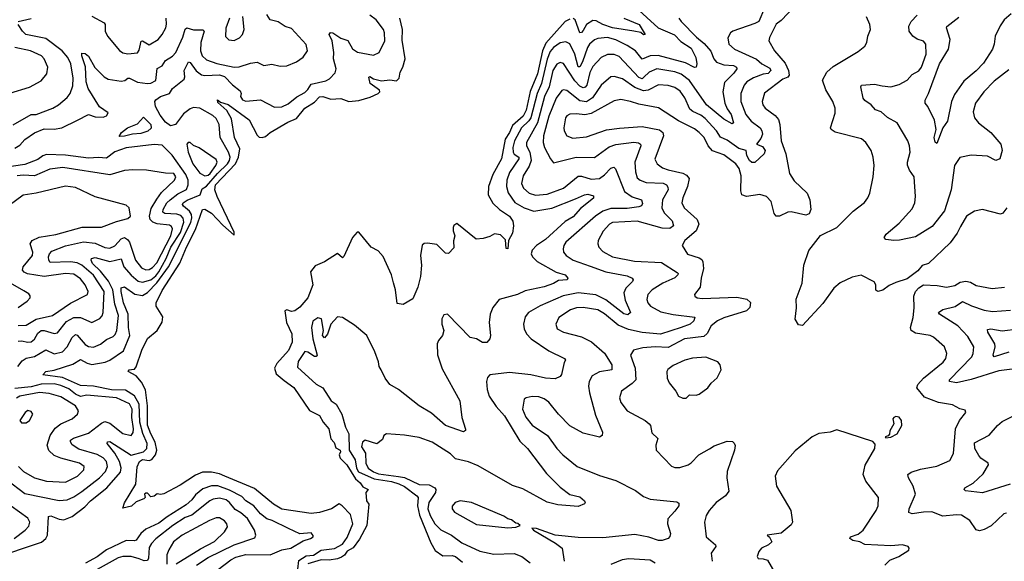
# Model space of a CAD drawing. Extents: x 1954683 to 2060285, y 904798 to 1016299.
# Tile 331 of 472: x 1998095 to 2004108, y 993265 to 996575. Entities that reach past the tile are written whole.
import ezdxf

# ---------------------------------------------------------------- set-up
doc = ezdxf.new("R2010")
doc.units = 0

msp = doc.modelspace()

# ---------------------------------------------------------------- linework, layer by layer
at = {"layer": '0CON10XD'}
for points in [[(2001809.1, 996695), (2001994.6, 996525), (2002092.8, 996482.8), (2002131.8, 996441.8), (2002195, 996400.4), (2002223.7, 996345), (2002229.5, 996305), (2002225.3, 996284.7), (2002215, 996282.5), (2002160.6, 996310.6), (2001994.2, 996355.8), (2001945, 996354.7), (2001895, 996334.4), (2001855, 996384.7), (2001805, 996417.2), (2001735, 996452.9), (2001684.2, 996465.7), (2001625, 996461.2), (2001605, 996452), (2001575, 996425.4), (2001561.7, 996405), (2001532.2, 996317.8), (2001515, 996287.5), (2001505, 996288.1), (2001484.4, 996365), (2001455, 996428.2), (2001429.5, 996439.5), (2001395, 996433.8), (2001355, 996406.1), (2001335, 996381.3), (2001315, 996333.8), (2001280.4, 996185), (2001253.9, 996125), (2001215.4, 995974.6), (2001203.8, 995956.2), (2001159.3, 995915), (2001115.8, 995835), (2001106.6, 995795), (2001108.3, 995765), (2001115, 995752.9), (2001142, 995735), (2001141.9, 995725), (2001085, 995640.5), (2001069.1, 995595), (2001067, 995555), (2001077.9, 995517.9), (2001118.8, 995458.8), (2001175, 995426.4), (2001235, 995405.3), (2001345, 995422.9), (2001489.3, 995480.7), (2001544.4, 995505.6), (2001565, 995508.4), (2001597.9, 995497.9), (2001599.4, 995485), (2001519.4, 995420.6), (2001475, 995370.3), (2001425, 995341.1), (2001305, 995232.7), (2001251.5, 995195), (2001224.1, 995165.9), (2001218.2, 995145), (2001226.9, 995125), (2001255, 995098.4), (2001371.4, 995031.4), (2001425.2, 995015.2), (2001442.1, 994995), (2001437.8, 994985), (2001385, 994981.8), (2001355, 994962.3), (2001297.5, 994942.5), (2001181.1, 994918.9), (2001135, 994896.7), (2001023.3, 994865), (2000984.5, 994815.5), (2000967.5, 994775), (2000961.1, 994725), (2000969.2, 994645), (2000966, 994625), (2000948.3, 994601.7), (2000921.9, 994601.9), (2000885, 994624.2), (2000845, 994633.1), (2000706.7, 994775), (2000685, 994771.2), (2000672.1, 994747.9), (2000672.9, 994715), (2000685.5, 994675), (2000677.5, 994645), (2000652.5, 994615), (2000644.2, 994595), (2000646.8, 994526.8), (2000675, 994441.2), (2000782, 994245), (2000793.9, 994143.9), (2000816.4, 994073.6), (2000816.2, 994063.8), (2000805, 994056.7), (2000695, 994095.6), (2000609.8, 994169.8), (2000534.5, 994215), (2000407.5, 994315), (2000355.6, 994345), (2000326.7, 994385), (2000302, 994435), (2000290.3, 994455), (2000285.8, 994485), (2000263, 994545), (2000215.2, 994645.2), (2000139.1, 994709.1), (2000065, 994754.2), (2000035, 994758.6), (1999994.7, 994715), (1999975, 994654.2), (1999955, 994630), (1999944.4, 994645), (1999950.4, 994675), (1999937.1, 994747.1), (1999915, 994752.5), (1999885, 994733.3), (1999877.1, 994695), (1999884.7, 994625), (1999912, 994525), (1999905, 994516.2), (1999895, 994517.1), (1999855, 994544), (1999835, 994546.5), (1999795, 994486.5), (1999791.7, 994451.7), (1999905, 994348.1), (1999945, 994325.5), (1999996.5, 994246.5), (2000026.3, 994226.3), (2000061.3, 994165), (2000085, 994084.4)], [(2002643.1, 996645), (2002607.9, 996565), (2002585, 996551.3), (2002448.8, 996505), (2002435.8, 996495), (2002418.1, 996465), (2002426.2, 996426.2), (2002460, 996395), (2002593.4, 996333.4), (2002626.8, 996305), (2002675, 996278.9), (2002682.4, 996265), (2002665, 996246.2), (2002635, 996241.9), (2002575, 996218.9), (2002535, 996195.3), (2002519.3, 996175), (2002498.3, 996125), (2002497.7, 996075), (2002528.6, 995995), (2002561.3, 995955), (2002615.6, 995915), (2002627.3, 995895), (2002630, 995875), (2002621.3, 995848.7), (2002594.2, 995815), (2002629.8, 995799.8), (2002647.3, 995775), (2002641.1, 995755), (2002585, 995702.5), (2002565, 995701.8), (2002551.8, 995715), (2002535.2, 995745), (2002531.4, 995775), (2002487, 995787), (2002415, 995839.8), (2002375, 995857.6), (2002350.7, 995895), (2002280.9, 995970.9), (2002255, 995991.6), (2002205, 996013.3), (2002187.9, 996027.9), (2002157.4, 996097.4), (2002128.1, 996138.1), (2002095, 996160.9), (2002055, 996172.7), (2001995, 996176.8), (2001933.6, 996145), (2001905, 996139.5), (2001850.3, 996160.3), (2001775, 996213.3), (2001725, 996227.8), (2001705, 996226.2), (2001645, 996175.4), (2001592.4, 996097.6), (2001555, 996074.1), (2001515, 996080), (2001435, 996141.6), (2001415, 996146.1), (2001405, 996141.5), (2001370.2, 996095), (2001326.6, 995986.6)], [(2002825, 996653.5), (2002745, 996569.6), (2002715, 996547.3), (2002672.7, 996467.3), (2002669.4, 996445), (2002703.6, 996385), (2002769, 996309), (2002790.3, 996265), (2002793.3, 996236.8), (2002785, 996224.6), (2002755, 996211.2), (2002643.1, 996126.9), (2002627.9, 996075), (2002632.7, 996055), (2002647.5, 996035), (2002709.1, 995989.1), (2002727.9, 995965), (2002737.5, 995935), (2002744.1, 995834.1), (2002773.8, 995755), (2002796.4, 995635), (2002825, 995591.1), (2002903.8, 995515), (2002919.6, 995475), (2002926.4, 995415), (2002915, 995389.2), (2002895, 995380), (2002805, 995400.9), (2002785, 995397.9), (2002735, 995374.7), (2002715, 995373.6), (2002701.7, 995391.7), (2002684.1, 995465), (2002655, 995494.7), (2002615, 995507.4), (2002533.7, 995493.7), (2002505, 995505.8), (2002498.4, 995528.4), (2002501.3, 995621.3), (2002488.2, 995665), (2002468.2, 995695), (2002395, 995750), (2002325, 995773.6), (2002299.7, 995805), (2002275.3, 995855), (2002245, 995885.5), (2002215, 995908.2), (2002117.6, 995957.6), (2001996.1, 996036.1), (2001875, 996058.6), (2001825, 996076.1), (2001765, 996087.7), (2001725, 996079.6), (2001585, 996001.9), (2001545, 995992.8), (2001495, 995999.6), (2001455, 995997.1), (2001435, 995988.1), (2001427.9, 995975), (2001417.3, 995915), (2001419.1, 995895), (2001435.4, 995865.4), (2001472.1, 995852.1), (2001555, 995859.2), (2001678.9, 995901.1), (2001757.9, 995912.1), (2001895, 995922.9), (2002002.7, 995902.7), (2002022.5, 995885), (2002026.7, 995865), (2001972.8, 995722.8), (2001986.7, 995695), (2002020.6, 995670.6), (2002055, 995656.9), (2002145, 995637), (2002167.7, 995625), (2002182.8, 995605), (2002173, 995555), (2002143.4, 995486.6), (2002138.2, 995455), (2002152.1, 995425), (2002230.9, 995355), (2002241.8, 995325), (2002225.3, 995285), (2002155.5, 995225), (2002140, 995195), (2002172, 995142), (2002245, 995119.5), (2002259.5, 995109.5), (2002267.4, 995095), (2002270.8, 995055), (2002255.3, 994995), (2002249.5, 994940.5), (2002216.2, 994895), (2002216.7, 994885), (2002232.5, 994875), (2002261.8, 994871.8), (2002475, 994880.3), (2002535, 994868.2), (2002556.9, 994846.9), (2002553, 994817), (2002533.2, 994796.8), (2002395, 994753.8), (2002355.8, 994734.2), (2002316.5, 994705), (2002293.5, 994656.5), (2002271.7, 994638.3), (2002154.3, 994625.7), (2002055, 994572.8), (2001975, 994576.2), (2001899.3, 994570.7), (2001842.5, 994555), (2001825.6, 994525), (2001852.7, 994445), (2001856.7, 994375), (2001835, 994350.9), (2001770, 994305), (2001757.1, 994265), (2001765.7, 994235), (2001805, 994185.6), (2001915, 994125.6), (2001939.4, 994105), (2001946.7, 994095), (2001955, 994050), (2001990.8, 994015), (2001979.2, 993975), (2001982, 993945), (2002075, 993846), (2002095, 993839.2), (2002125, 993839.2), (2002176.7, 993855), (2002195, 993866), (2002241.2, 993915), (2002306.5, 993953.5), (2002335, 993970.8), (2002415, 994000), (2002447, 993997), (2002458.1, 993988.1), (2002463.2, 993973.2), (2002459.2, 993945), (2002414.6, 993815), (2002412.9, 993775), (2002425.4, 993694.6), (2002404.5, 993665), (2002348.5, 993625), (2002304.5, 993575), (2002286.4, 993545), (2002277.3, 993505), (2002286.7, 993415), (2002344.2, 993365), (2002345.8, 993355), (2002317.8, 993315), (2002323.3, 993265)], [(1997928.3, 993281.7), (1998227.6, 993382.4), (1998253.5, 993405), (1998265.4, 993425), (1998270, 993540), (1998285, 993543.1), (1998335, 993522.5), (1998365, 993518.7), (1998415, 993539.7), (1998491.6, 993598.4), (1998527.5, 993635), (1998625.9, 993714.1), (1998710.5, 993809.5), (1998714.4, 993835.6), (1998705.1, 993875.1), (1998675.1, 993925.1), (1998628.2, 993985), (1998631.5, 993995), (1998645, 993997.4), (1998775, 993913.2), (1998850.4, 993935), (1998871.9, 993955), (1998872.8, 993985), (1998846.5, 994046.5), (1998828.9, 994115), (1998824.7, 994224.7), (1998795, 994276.5), (1998740.1, 994310.1), (1998655, 994312.6), (1998545, 994336.5), (1998465, 994339.4), (1998355, 994388.9), (1998235.7, 994405), (1998254.8, 994425.2), (1998305, 994433.3), (1998419.6, 994470.4), (1998465, 994498.8), (1998505.9, 994475.9), (1998535, 994467.8), (1998617.5, 994482.5), (1998645, 994493.8), (1998727.9, 994552.1), (1998768.1, 994645), (1998759.5, 994695), (1998758, 994775), (1998729.5, 994845), (1998713.7, 994915), (1998714.5, 994935.5), (1998735, 994941.9), (1998798.5, 994898.5), (1998845, 994889), (1998875, 994907.2), (1998932.8, 994967.2), (1999002.8, 995065), (1999140.4, 995335), (1999146.6, 995365), (1999143.8, 995385), (1999132.3, 995405), (1999094, 995435), (1999088, 995445), (1999093.2, 995455), (1999118.3, 995471.7), (1999196.2, 995505), (1999208.5, 995541.5), (1999235, 995558.4), (1999302.7, 995635), (1999363.8, 995695), (1999376.1, 995715), (1999379, 995735), (1999368.8, 995765), (1999317.9, 995855), (1999312.5, 995935), (1999295, 995970.6), (1999275, 995988.8), (1999195, 996034.7), (1999155, 996038.6), (1999135, 996031.3), (1999095, 996000.8), (1999046.2, 995935), (1999015, 995926.4), (1998985, 995949.8), (1998952.1, 995992.1), (1998923.3, 996045), (1998920.3, 996075), (1998925, 996085.5), (1998954.5, 996105), (1999008.9, 996125), (1999028.5, 996155), (1999098.3, 996211.7), (1999102.9, 996225), (1999100, 996265), (1999125, 996317.1), (1999135, 996314.3), (1999172.4, 996262.4), (1999205, 996238.9), (1999225, 996234), (1999315, 996237.7), (1999345, 996227.3), (1999395, 996176.4), (1999440.6, 996140.6), (1999446.2, 996125), (1999442.7, 996105), (1999455, 996086.4), (1999475, 996077.7), (1999565, 996084.4), (1999651.1, 996041.1), (1999695, 996043.6), (1999735, 996061.8), (1999786.6, 996103.4), (1999835, 996130), (1999855, 996148.2), (1999875, 996181.1), (1999965, 996201.8), (1999986.9, 996213.1), (2000020.4, 996249.6), (2000028.2, 996275), (2000011.2, 996335), (2000012.5, 996375), (2000002.7, 996445), (1999985.5, 996485), (1999993.6, 996496.4), (2000006.9, 996495), (2000055, 996461.8), (2000098.7, 996448.7), (2000126.4, 996396.4), (2000157.4, 996377.4), (2000255, 996359.2), (2000290, 996375), (2000323.5, 996445), (2000322.7, 996495), (2000316.1, 996515), (2000271.5, 996575), (2000233.1, 996603.1)], [(1998086.2, 996563.8), (1998165, 996582)], [(1998535, 996597.2), (1998610.8, 996555), (1998616.7, 996545), (1998617.5, 996505), (1998629.8, 996475), (1998705, 996387.7), (1998725, 996372.3), (1998755, 996366.5), (1998815, 996373.1), (1998825, 996388), (1998835.6, 996444.4), (1998845, 996446.4), (1998885, 996421.5), (1998940.6, 996455), (1998965, 996484.2), (1998987.3, 996525), (1998991.8, 996548.2), (1998989.8, 996585)], [(1999186.5, 996513.5), (1999213.5, 996513.5), (1999221.9, 996505), (1999201.6, 996435), (1999198.4, 996385), (1999208, 996355), (1999235, 996330.7), (1999298.3, 996308.3), (1999405, 996285.3), (1999435, 996286.1), (1999505, 996310.4), (1999545, 996315.5), (1999585, 996294.5), (1999634.3, 996304.3), (1999685, 996290.6), (1999725, 996292.9), (1999785, 996316.7), (1999825, 996345.7), (1999851.5, 996385), (1999843.4, 996423.4), (1999755, 996522.1), (1999715, 996533.5), (1999672.1, 996562.1), (1999623.5, 996573.5), (1999603.1, 996606.9)], [(1999376.2, 996585), (1999352.5, 996522.5), (1999351.8, 996471.8), (1999372.4, 996452.4), (1999405, 996448.6), (1999436.2, 996465), (1999455, 996483.8), (1999466, 996515), (1999456.4, 996595)], [(2000056.2, 996093.8), (2000105, 996075.2), (2000165, 996080.8), (2000235, 996101.4), (2000283.1, 996125), (2000293.5, 996135), (2000291.8, 996145), (2000235.9, 996185), (2000227, 996223), (2000232.5, 996227.5), (2000254.7, 996214.7), (2000305, 996202.5), (2000355, 996208.5), (2000395, 996201.4), (2000412.1, 996217.9), (2000419, 996255), (2000435, 996284.3), (2000448.8, 996335), (2000430.8, 996450.8), (2000431.9, 996515), (2000415.5, 996585)], [(2002120.8, 996585), (2002133.3, 996565), (2002227.5, 996467.5), (2002275, 996429.6), (2002315, 996382.7), (2002333.8, 996335), (2002349.6, 996315), (2002395, 996299), (2002454.7, 996294.7), (2002472.9, 996285), (2002474.4, 996275), (2002455, 996248.2), (2002399.4, 996190.6), (2002389.2, 996135), (2002401.1, 996065), (2002415, 996031.1), (2002439.4, 995995), (2002453.8, 995945), (2002445, 995939.2), (2002395, 995967.5), (2002289.6, 996055), (2002185, 996203.8), (2002135, 996242), (2002095, 996255.9), (2001985, 996275.2), (2001938.4, 996255), (2001906.8, 996223.2), (2001895, 996213.8), (2001875, 996222.6), (2001755, 996350.4), (2001725, 996362.7), (2001685, 996362.2), (2001646.5, 996345), (2001595, 996289.6), (2001577, 996253), (2001557.5, 996175), (2001547.7, 996162.3), (2001535, 996158.8), (2001515, 996168.6), (2001485, 996201.9), (2001415, 996307.5), (2001395, 996313.6), (2001375, 996303.1), (2001351, 996265), (2001327.3, 996165), (2001298.7, 996105), (2001256, 995945), (2001190.5, 995825), (2001190, 995805), (2001210, 995765), (2001217.8, 995715), (2001205, 995680.4), (2001168.7, 995621.4), (2001158.4, 995575), (2001170.9, 995545), (2001205, 995515.9), (2001245, 995503.6), (2001315, 995509.8), (2001415, 995545.9), (2001505, 995619.2), (2001525, 995619.5), (2001585, 995601.1), (2001635, 995604.7), (2001665, 995626.2), (2001705, 995668.5), (2001723.4, 995673.4), (2001734, 995664), (2001788.2, 995525), (2001835, 995492.4), (2001891.4, 995475), (2001898.5, 995451.5), (2001891.4, 995438.6), (2001875, 995431.6), (2001805, 995420.6), (2001705, 995420.4), (2001655.5, 995404.5), (2001610.7, 995375), (2001430, 995215), (2001416.9, 995195), (2001412.9, 995175), (2001416.5, 995155), (2001431.5, 995135), (2001475.3, 995105.3), (2001578.5, 995068.5), (2001673.7, 995033.7), (2001805, 995008.8), (2001834.4, 994995), (2001841.4, 994985), (2001837.8, 994975), (2001795.8, 994934.2), (2001783.4, 994905), (2001791.7, 994861.7), (2001824, 994785), (2001807.8, 994772.2), (2001785, 994778.5), (2001673.8, 994863.8), (2001612.9, 994892.9), (2001505, 994906.7), (2001413.4, 994886.6), (2001272.8, 994827.2), (2001201.1, 994785), (2001181.2, 994758.8), (2001170.9, 994715), (2001174.5, 994685), (2001190, 994655), (2001218.9, 994625), (2001325, 994551.2), (2001421.2, 994505), (2001428, 994495), (2001419.7, 994480.3), (2001404.2, 994405.8), (2001395, 994393.8), (2001365, 994380), (2001305, 994383.8), (2001215.8, 994405.7), (2001085, 994419.4), (2000965, 994405.6), (2000951.1, 994388.9), (2000945.6, 994365), (2000949.1, 994315), (2000962.3, 994275), (2001005, 994212.1), (2001056, 994155), (2001149.1, 993999.1), (2001194.7, 993954.7), (2001311.7, 993801.7), (2001395, 993718.1), (2001455, 993674.4), (2001515, 993658.6), (2001543.8, 993635), (2001548.8, 993625), (2001543.9, 993616.1), (2001505, 993600.8), (2001380.9, 993610.9), (2001315, 993625.6), (2001167.2, 993707.2), (2001105, 993727.8), (2000895, 993849.5), (2000835, 993873.3), (2000755, 993892.2), (2000725, 993921.4), (2000613.7, 993993.7), (2000535, 994021.1), (2000445, 994036.7), (2000335, 994044.2), (2000318.8, 994035), (2000310.8, 994009.2), (2000275, 993983.8), (2000205, 994005.8), (2000187.3, 993992.7), (2000181.4, 993965), (2000205.8, 993925.8), (2000209.4, 993865), (2000223.5, 993835), (2000255, 993811.6), (2000285, 993799.2), (2000407.3, 993782.7), (2000445, 993777.2), (2000535, 993734), (2000595, 993732), (2000630, 993715), (2000636.6, 993705), (2000633.2, 993685), (2000593.9, 993625), (2000586.5, 993585), (2000600.9, 993545), (2000629, 993495), (2000667.3, 993457.3), (2000731.9, 993425), (2000795, 993377.7), (2000905, 993326.9), (2000989.1, 993309.1), (2001115, 993313.7), (2001161.8, 993295), (2001211.1, 993255)], [(2001785, 996585.2), (2001876.7, 996545), (2001913.3, 996485), (2001905, 996482.7), (2001886.9, 996496.9), (2001845, 996505.9), (2001715, 996526.1), (2001656.7, 996545), (2001615, 996568.1), (2001595, 996569.8), (2001555, 996546.8), (2001535, 996509.3), (2001525, 996496.8), (2001515, 996494.4), (2001487.8, 996575), (2001475, 996581.5)], [(2003839.6, 995310.4), (2003819.8, 995270.2), (2003777.6, 995212.4), (2003644.2, 995085.8), (2003605, 995072), (2003579.4, 995040.6), (2003515, 994992), (2003445, 994970), (2003405, 994951.4), (2003365, 994922.5), (2003335, 994914.2), (2003322.5, 994922.5), (2003322, 994955), (2003312.7, 994972.7), (2003233, 995013), (2003178, 995002), (2003105, 994966.7), (2003067.1, 994935), (2002998.6, 994841.4), (2002875, 994706.7), (2002850.5, 994710.5), (2002830, 994745), (2002839.2, 994815), (2002837, 994867), (2002872.9, 994965), (2002883.8, 995075), (2002913.5, 995165), (2002985, 995256), (2003085, 995305.8), (2003184.5, 995405.5), (2003252.7, 995457.3), (2003275, 995486.7), (2003285.7, 995514.3), (2003305.7, 995615.7), (2003311.9, 995685), (2003307.1, 995735), (2003294, 995775), (2003261.2, 995825), (2003235, 995848), (2003075, 995887.3), (2003049.2, 995905), (2003046, 995915), (2003075.5, 996004.5), (2003074.3, 996035), (2003060.8, 996075), (2003016.9, 996146.9), (2002996.7, 996205), (2003024.4, 996255), (2003061.5, 996288.5), (2003215, 996380), (2003256.4, 996413.6), (2003268, 996435), (2003273.6, 996473.6), (2003290, 996515), (2003286.7, 996545), (2003265, 996593.3)], [(2004135, 996269.2), (2004045, 996198.6), (2003983.1, 996135), (2003931.9, 996065), (2003917.3, 996012.7), (2003926.4, 995976.4), (2003949.4, 995945), (2004024.4, 995885), (2004085.6, 995815), (2004095.4, 995775), (2004081.1, 995725), (2004055, 995715.5), (2004005, 995741.5), (2003905, 995746.8), (2003835, 995732.2), (2003803.1, 995685), (2003782.2, 995535), (2003742.3, 995407.7), (2003667.8, 995312.2), (2003565, 995247.8), (2003467.9, 995227.9), (2003433.4, 995226.6), (2003385, 995232.5), (2003374, 995244), (2003386, 995265), (2003465, 995331.4), (2003545, 995418.6), (2003561.8, 995455), (2003564.6, 995494.6), (2003557.7, 995615), (2003528.6, 995655), (2003515.5, 995685.5), (2003515.5, 995705), (2003533.2, 995765), (2003528.9, 995805), (2003518.2, 995835), (2003452.2, 995945), (2003395, 995978.2), (2003355, 996011.1), (2003321.1, 996025), (2003295.2, 996055.2), (2003255, 996080.6), (2003245.5, 996095), (2003230.9, 996165), (2003234.6, 996175.4), (2003315, 996180.4), (2003361.2, 996171.2), (2003415, 996165.4), (2003465, 996178.2), (2003514.1, 996205.9), (2003545, 996239.4), (2003585, 996263.6), (2003602.3, 996285), (2003630, 996365), (2003628.5, 996425), (2003613.9, 996443.9), (2003575, 996456.4), (2003549.5, 996475), (2003527.3, 996505), (2003524, 996536), (2003538.9, 996565), (2003575, 996603.5)], [(2004149.9, 996610.1), (2004107.3, 996575), (2004081.4, 996538.6), (2004051.8, 996475), (2004044.7, 996425), (2004034.8, 996395.2), (2003979.6, 996310.4), (2003935, 996261.9), (2003860.8, 996199.2), (2003802.6, 996117.4), (2003785.3, 996074.7), (2003760.6, 995955), (2003731.4, 995915), (2003695, 995818.8), (2003685, 995826.2), (2003679.6, 995855), (2003691.9, 995905), (2003681.1, 995961.1), (2003641.2, 996045), (2003624, 996065), (2003624.2, 996084.2), (2003645, 996123.3), (2003711.6, 996305), (2003766.9, 996395), (2003776.2, 996455), (2003754.3, 996525), (2003756.7, 996533.3), (2003829.1, 996590.9)], [(1998055, 995932.9), (1998165, 995996.4), (1998195, 995995.4), (1998296, 996035), (1998330.8, 996055), (1998385, 996099.4), (1998403.6, 996125), (1998419.1, 996170.9), (1998421.5, 996218.5), (1998407.1, 996305), (1998388.6, 996345), (1998354.3, 996385), (1998255, 996460), (1998132.9, 996485), (1998111.2, 996505), (1998086, 996545)], [(1998065, 995790.8), (1998095, 995807.8), (1998126.3, 995843.7), (1998185, 995883.2), (1998245, 995908.2), (1998305, 995907), (1998352.9, 995915), (1998448, 995962), (1998515, 995995.9), (1998555, 995981.8), (1998605, 995979.1), (1998625, 995987.5), (1998634.5, 996005), (1998582.7, 996042.7), (1998513.7, 996153.7), (1998501.3, 996195), (1998496.6, 996286.6), (1998474, 996355), (1998475, 996370), (1998495, 996368.2), (1998515, 996352.1), (1998553, 996283), (1998610.5, 996225), (1998635, 996211.6), (1998715, 996198.5), (1998737.3, 996202.7), (1998755, 996217.5), (1998765, 996218.1), (1998815, 996193.5), (1998875, 996184.7), (1998895, 996187.3), (1998926, 996204), (1998933.7, 996276.3), (1998965, 996292.7), (1998984.6, 996325), (1999028.6, 996351.4), (1999048.8, 996375), (1999091.5, 996468.5), (1999105, 996516.7), (1999115, 996524.6), (1999155, 996512.9), (1999186.5, 996513.5)], [(2001455, 996578.8), (2001425, 996563.8), (2001308, 996432), (2001286.9, 996385), (2001257.7, 996245), (2001212.7, 996137.3), (2001188.2, 996021.8), (2001170, 995985), (2001105, 995928), (2001086, 995885), (2001058.9, 995845), (2001036.4, 995725), (2000985, 995628.2), (2000957.3, 995555), (2000956.4, 995505), (2000984.8, 995454.8), (2001025, 995415.8), (2001086.2, 995375), (2001105.7, 995344.3), (2001110.8, 995315), (2001105, 995270), (2001079.2, 995225), (2001075, 995174), (2001065, 995177.5), (2001060.5, 995230.5), (2001030.4, 995260.4), (2000995, 995266.7), (2000965, 995250), (2000925, 995238), (2000883.2, 995233.2), (2000765, 995330), (2000745, 995316.7), (2000741.2, 995305), (2000741.2, 995285), (2000752.5, 995255), (2000743.9, 995223.9), (2000745, 995180), (2000713.8, 995146.2), (2000695, 995147.5), (2000641.9, 995201.9), (2000585, 995210), (2000565, 995207.5), (2000552.4, 995197.6), (2000541.3, 995135), (2000548.6, 995075), (2000541.8, 995005), (2000525, 994940), (2000495, 994868.8), (2000435.7, 994834.3), (2000400, 994840), (2000389.2, 994925), (2000377.1, 994967.1), (2000364.3, 995015), (2000315, 995128.8), (2000283, 995163), (2000241.2, 995185), (2000165, 995275.7), (2000155, 995276.7), (2000127.3, 995245), (2000075, 995127.5), (2000065, 995119.2), (2000035, 995145.8), (1999956.7, 995095), (1999898.8, 995071.2), (1999870, 995035), (1999884.8, 994955), (1999853.6, 994875), (1999805, 994818.2), (1999775, 994796.2), (1999755, 994791.5), (1999725, 994801.4), (1999713.6, 994796.4), (1999723.9, 994725), (1999755.8, 994655), (1999758.2, 994605), (1999736.8, 994553.2), (1999664.8, 994475), (1999649.8, 994445), (1999661, 994411), (1999710.4, 994370.4), (1999768, 994328), (1999865, 994187.8), (1999925, 994155.8), (1999947.1, 994115), (1999981.8, 994075), (1999994.4, 994014.4), (2000015, 993990.4), (2000025, 993958.6), (2000052.2, 993945), (2000054.7, 993935), (2000045.2, 993915), (2000050.8, 993895), (2000091.9, 993855), (2000145, 993768.4), (2000173.8, 993745), (2000191.1, 993721.1), (2000222.5, 993705), (2000207.5, 993685), (2000212.5, 993635), (2000227.5, 993615), (2000213.6, 993483.6), (2000170.5, 993399.5), (2000132, 993348), (2000095, 993327.2), (2000077.4, 993302.6), (2000060.1, 993289.9), (2000035, 993279.7), (1999985, 993272.7), (1999935, 993274.5), (1999855, 993249.1)], [(1998034.5, 996125.5), (1998155, 996162.9), (1998225, 996201.4), (1998260.8, 996245), (1998265.7, 996284.3), (1998243.3, 996335), (1998227.1, 996355), (1998161.2, 996385), (1998065, 996406.2)], [(1999793.2, 993216.8), (1999800, 993270), (1999845, 993298.9), (1999888.3, 993301.7), (1999935, 993333.4), (2000017.2, 993342.8), (2000065, 993370.3), (2000095, 993410.5), (2000128.5, 993495), (2000115, 993550.8), (2000064, 993605), (2000045, 993615.5), (1999998.8, 993585), (1999925, 993564.1), (1999875, 993558.2), (1999695, 993583.8), (1999645, 993614.5), (1999529.3, 993709.3), (1999346.9, 993785), (1999315, 993799.4), (1999265, 993810.3), (1999210.8, 993809.2), (1999168.8, 993791.2), (1999075, 993730), (1998975, 993676.7), (1998955, 993672.5), (1998935, 993677.5), (1998915, 993663.3), (1998895, 993660), (1998875, 993682.5), (1998865, 993682.5), (1998857.5, 993675), (1998860, 993655), (1998853.6, 993646.4), (1998805, 993628.8), (1998777.5, 993602.5), (1998725, 993590), (1998735, 993623.3), (1998803.2, 993736.8), (1998812.7, 993842.7), (1998826.9, 993875), (1998843.6, 993886.4), (1998885, 993882), (1998901.9, 993888.1), (1998924.5, 993915.5), (1998932.4, 993945), (1998922.7, 993992.7), (1998895, 994043.8), (1998875, 994098), (1998874.8, 994215), (1998863.8, 994313.8), (1998839.1, 994359.1), (1998805, 994398.8), (1998757.5, 994425), (1998762.5, 994435), (1998778.3, 994438.3), (1998795, 994440), (1998805.9, 994454.1), (1998840, 994555), (1998875, 994626.7), (1998933.8, 994675), (1998964.3, 994725.7), (1998968.3, 994758.3), (1998927.8, 994825), (1998927.1, 994845), (1998965, 994921.1), (1999072.3, 995087.7), (1999113.4, 995185), (1999168, 995292), (1999210, 995415), (1999225, 995418.2), (1999265, 995393.2), (1999335, 995319.5), (1999405, 995257.5), (1999405, 995276), (1999300.4, 995495), (1999286.2, 995535), (1999290.7, 995565), (1999412.8, 995695), (1999431.6, 995735), (1999438.9, 995785), (1999407.4, 995855), (1999388.8, 995968.8), (1999360.5, 996020.5), (1999305, 996070), (1999303.3, 996085), (1999321.1, 996071.1), (1999367.4, 996057.4), (1999495, 995962.9), (1999545, 995868.5), (1999557.5, 995857.5), (1999575, 995854.4), (1999595, 995861.7), (1999625, 995885.6), (1999731.7, 995948.3), (1999785, 995971.5), (1999835.2, 996035), (1999895, 996071.6), (1999925, 996103.3), (1999945, 996105.6), (1999995, 996089.6), (2000056.2, 996093.8)], [(2001326.6, 995986.6), (2001293.8, 995865), (2001290.6, 995825), (2001299.6, 995795), (2001335.5, 995725), (2001355, 995701.4), (2001492.5, 995735), (2001605, 995732.7), (2001695, 995798.4), (2001735, 995813.3), (2001845.7, 995825.7), (2001872.7, 995822.7), (2001885.3, 995815.3), (2001887.1, 995805), (2001850.8, 995705), (2001855.3, 995645.3), (2001865, 995608.1), (2001882.9, 995595), (2001921.2, 995581.2), (2002025, 995575.7), (2002044.5, 995565), (2002052.7, 995552.7), (2002053.9, 995535), (2002020.3, 995475), (2002016.6, 995425), (2002030, 995395), (2002079.3, 995345), (2002087.9, 995315), (2002065, 995299.5), (2002019.1, 995300.9), (2001865, 995343.2), (2001715, 995335.2), (2001696.4, 995325), (2001657.3, 995282.7), (2001627.8, 995225), (2001625.6, 995205), (2001632.2, 995185), (2001655, 995157.5), (2001715, 995126.1), (2001848.5, 995098.5), (2002015, 995090.3), (2002110.7, 995030.7), (2002116, 995025), (2002114, 995015), (2002095, 994996.9), (2002022.2, 994965), (2001957.1, 994925), (2001930.4, 994895), (2001923.9, 994865), (2001930, 994845), (2001947.1, 994825), (2002009.2, 994789.2), (2002085, 994772.5), (2002216.7, 994756.7), (2002211.4, 994735), (2002190, 994715), (2002135, 994693.4), (2002007.3, 994652.7), (2001895, 994663), (2001812, 994682), (2001748.7, 994708.7), (2001665, 994777.6), (2001625, 994802.2), (2001535, 994816.4), (2001495, 994814), (2001458.1, 994801.9), (2001387.1, 994755), (2001368.1, 994715), (2001377.5, 994685), (2001415, 994665.5), (2001525, 994637.1), (2001586, 994606), (2001665, 994536.7), (2001710.9, 994465), (2001710.8, 994435), (2001635, 994423.5), (2001591.5, 994398.5), (2001572.1, 994365), (2001568.2, 994335), (2001573.9, 994295), (2001611.2, 994158.8), (2001654.2, 994055), (2001650.8, 994035), (2001635, 994024.4), (2001535, 994048.2), (2001455, 994092.7), (2001384.3, 994164.3), (2001325, 994238.2), (2001297.9, 994257.9), (2001265, 994270), (2001225, 994273.1), (2001186.7, 994265), (2001174.6, 994255.4), (2001165.5, 994195), (2001185, 994146.9), (2001225, 994096.4), (2001318.6, 994035), (2001374.5, 993955), (2001410.6, 993915), (2001499.2, 993845), (2001635, 993789.5), (2001735, 993758.9), (2001855, 993698.6), (2001905, 993660.9), (2001945, 993645.4), (2002107.8, 993627.8), (2002120.5, 993620.5), (2002119.4, 993605), (2002095, 993570.8), (2002051.9, 993525), (2002051.4, 993495), (2002069.2, 993435), (2002065, 993417.5), (2002055, 993404), (2002018.3, 993391.8), (2001995, 993392.1), (2001936.4, 993413.6), (2001850.9, 993429.1), (2001655, 993407.9), (2001505, 993410), (2001364.5, 993424.5), (2001250, 993465), (2001221.7, 993468.3), (2001232.5, 993455), (2001365.9, 993375.9), (2001407.5, 993345), (2001418.9, 993265)], [(1998701.9, 995861.9), (1998715.8, 995885), (1998753.3, 995915), (1998815, 995938.5), (1998851.4, 995978.6), (1998895.5, 995935), (1998898, 995912), (1998876.6, 995893.4), (1998835, 995880.1), (1998783.8, 995876.2), (1998735, 995863.8), (1998701.9, 995861.9)], [(1998083.1, 994455), (1998110.4, 994489.6), (1998134.3, 994505.7), (1998185, 994516.8), (1998255, 994558), (1998305, 994533.8), (1998355.5, 994544.5), (1998385, 994575.4), (1998415, 994633.1), (1998435, 994650.4), (1998445, 994647.9), (1998495, 994589.7), (1998515, 994578.1), (1998545, 994573.6), (1998588.4, 994591.6), (1998625, 994620.9), (1998665, 994638.8), (1998678.3, 994651.7), (1998687.1, 994675), (1998698.3, 994768.3), (1998675.7, 994835.7), (1998662.7, 994925), (1998636.3, 994976.3), (1998587.5, 995037.5), (1998539.5, 995085), (1998531.2, 995105), (1998533.6, 995116.4), (1998555, 995122.4), (1998645, 995096.7), (1998715, 995113.8), (1998730.7, 995065), (1998775, 995014.3), (1998817.8, 994977.8), (1998845, 994970.2), (1998895, 994985.4), (1998925, 995009.2), (1998945, 995035.2), (1998989.4, 995115), (1999018.1, 995185), (1999076.1, 995275), (1999097.6, 995337.6), (1999093.1, 995363.1), (1999078, 995378), (1999055, 995386), (1998980.1, 995390.1), (1998968.8, 995398.8), (1998969.8, 995415), (1998992.8, 995455), (1999012.6, 995475), (1999059.6, 995510.4), (1999113.1, 995536.9), (1999123.7, 995566.3), (1999123.5, 995595), (1999108.7, 995628.7), (1999026.6, 995746.6), (1998965, 995808.2), (1998915, 995812.9), (1998745, 995791.2), (1998675, 995767.5), (1998625, 995729.5), (1998575, 995733.5), (1998515, 995729.6), (1998375, 995748.1), (1998258.1, 995751.9), (1998236.3, 995743.7), (1998205, 995720.5), (1998125, 995690.2), (1997945, 995664.3)], [(1999225, 995621.8), (1999245, 995624.4), (1999258.5, 995635), (1999292.7, 995685), (1999300.2, 995705), (1999295, 995721.5), (1999191.1, 995791.1), (1999156.2, 995806.2), (1999135, 995824), (1999122.5, 995825), (1999116, 995814), (1999124.1, 995765), (1999152.8, 995695), (1999195, 995637.3), (1999225, 995621.8)], [(1998085, 994609.8), (1998105, 994612.3), (1998145, 994603.6), (1998165, 994607.1), (1998185, 994622.5), (1998205, 994658.9), (1998225, 994675.2), (1998245, 994676), (1998305, 994657.7), (1998325, 994662.2), (1998380.1, 994729.9), (1998425, 994754.8), (1998465, 994755.6), (1998535, 994724.5), (1998585, 994750), (1998598.8, 994765), (1998604.6, 994785), (1998610.9, 994915), (1998545, 995014), (1998475, 995075.1), (1998445, 995088.6), (1998405, 995095.9), (1998281.2, 995091.2), (1998272.1, 995105), (1998271.1, 995125), (1998276.4, 995145), (1998290.1, 995159.9), (1998375, 995193), (1998485, 995218.5), (1998555, 995209.8), (1998615, 995182.9), (1998645, 995179.5), (1998675, 995193.7), (1998715, 995236.8), (1998735, 995243.2), (1998752.7, 995232.7), (1998765, 995215.4), (1998802.4, 995105), (1998838.8, 995058.8), (1998865, 995046.6), (1998885, 995049), (1998905, 995060), (1998931.3, 995088.7), (1999018, 995255), (1999027.6, 995297.6), (1999021.1, 995311.1), (1999008.7, 995318.7), (1998935, 995328.1), (1998908.6, 995338.6), (1998890.6, 995355), (1998886.7, 995375), (1998898.3, 995421.7), (1998931.3, 995478.6), (1998961.5, 995518.5), (1999040, 995595), (1999048.1, 995615), (1999035, 995634.2), (1998985, 995636.4), (1998870, 995655), (1998785, 995657.1), (1998735, 995653.8), (1998645, 995627.8), (1998357.6, 995672.4), (1998278.2, 995661.8), (1998185, 995620.2), (1998115, 995625.9), (1998079, 995621)], [(1998085, 994706), (1998135, 994709.2), (1998195.4, 994744.6), (1998295, 994768.4), (1998405, 994842.8), (1998507.8, 994895), (1998512.9, 994915), (1998495.4, 994955), (1998465, 994992.2), (1998425, 995019.4), (1998374.8, 995024.8), (1998245, 995006.3), (1998142.8, 995022.8), (1998121.4, 995031.4), (1998111.6, 995045), (1998116.7, 995065), (1998172.4, 995135), (1998174.7, 995155), (1998159.3, 995205), (1998171.1, 995225), (1998214.4, 995245.6), (1998315, 995261.8), (1998476.7, 995306.7), (1998595, 995306.4), (1998685, 995341.8), (1998755, 995359.2), (1998770.8, 995375), (1998762.5, 995425), (1998745, 995440.8), (1998555, 995492.9), (1998435, 995550.6), (1998375, 995558.8), (1998195.9, 995514.1), (1998115, 995503.5), (1997983.5, 995405)], [(2004123.1, 995425), (2004097.6, 995392.4), (2004085, 995386.7), (2003975, 995416), (2003925, 995406), (2003876.7, 995375), (2003839.6, 995310.4)], [(1998084.6, 994815.4), (1998140.8, 994855), (1998159.2, 994875), (1998158.3, 994888.3), (1998150.3, 994900.3), (1998118.9, 994918.9), (1998010.6, 994980.6)], [(2004120.9, 993559.1), (2004104, 993555), (2004027.6, 993482.4), (2003985, 993460), (2003955, 993451.8), (2003935, 993456.7), (2003896, 993515), (2003846.2, 993546.2), (2003815, 993549.2), (2003731.5, 993541.5), (2003665, 993566.5), (2003615, 993566.1), (2003545, 993555.5), (2003523.8, 993563.8), (2003526.7, 993585), (2003564.5, 993675), (2003550.9, 993725), (2003523.3, 993775), (2003518.8, 993795), (2003539.6, 993810.4), (2003595, 993827.5), (2003695, 993845.6), (2003775, 993882), (2003796.8, 993923.2), (2003810, 994075), (2003833.8, 994126.2), (2003873.3, 994175), (2003868.3, 994188.3), (2003835, 994196), (2003792, 994222), (2003705, 994236.1), (2003619.2, 994269.2), (2003573.4, 994325), (2003579.6, 994345), (2003615, 994383.8), (2003735, 994482.9), (2003749.5, 994505), (2003755.6, 994535), (2003742.5, 994575), (2003676, 994635), (2003654.6, 994644.6), (2003565, 994658.8), (2003537.8, 994675), (2003534.6, 994695), (2003550, 994755), (2003556.4, 994815), (2003555.7, 994885), (2003565.5, 994914.5), (2003585, 994936.2), (2003615, 994954), (2003698.3, 994951.7), (2003755, 994940), (2003805, 994951.5), (2003838.5, 994971.5), (2003873.3, 994976.7), (2003900.9, 994970.9), (2003935, 994951.2), (2004033.3, 994933.3), (2004108.5, 994941.5)], [(2004155, 994439.2), (2004075, 994429.8), (2003905, 994375.7), (2003815, 994356.6), (2003772.5, 994365), (2003773.1, 994375), (2003908.4, 994515), (2003917.2, 994535), (2003921.8, 994575), (2003885, 994640), (2003824.6, 994705), (2003711.9, 994775), (2003705.7, 994785), (2003732, 994805), (2003807.4, 994822.6), (2003852.4, 994852.4), (2003907.3, 994827.3), (2003985, 994799.4), (2004035, 994792.5), (2004145, 994800.3)], [(2004135, 994543.8), (2004045, 994515.8), (2004038.9, 994525), (2004051.1, 994575), (2004049.2, 994595), (2004006.9, 994665), (2004005, 994682.5), (2004024.6, 994685.4), (2004095, 994672.9), (2004195, 994685.9)], [(2002145, 994262.5), (2002165, 994263.1), (2002185, 994282.5), (2002225, 994281.2), (2002245, 994286.7), (2002297.5, 994325), (2002317, 994353), (2002353, 994387), (2002377.5, 994435), (2002373.3, 994465), (2002357.5, 994485), (2002285, 994512), (2002202.8, 994507.2), (2002156.3, 994493.7), (2002085, 994460.9), (2002052.6, 994437.4), (2002047.5, 994425), (2002049.2, 994385), (2002060, 994355), (2002102.5, 994305), (2002118, 994275), (2002145, 994262.5)], [(1998015, 993764.4), (1998125, 993680), (1998335, 993637.4), (1998385, 993640.8), (1998425, 993658.8), (1998475, 993692.3), (1998582.4, 993775), (1998617.7, 993815), (1998630.4, 993845), (1998624.3, 993875), (1998605, 993897.1), (1998568.6, 993918.6), (1998455, 993951.3), (1998415, 993977.5), (1998404.5, 993995), (1998405.6, 994005), (1998422.3, 994017.7), (1998515, 994048.4), (1998595, 994110.4), (1998615, 994119.1), (1998645, 994109.3), (1998725, 994046), (1998775.8, 994035), (1998788.5, 994051.5), (1998790, 994075), (1998780.3, 994145), (1998781.8, 994195), (1998765, 994227.6), (1998685, 994265.2), (1998505, 994281.4), (1998465, 994273.2), (1998436.3, 994286.3), (1998395, 994319.2), (1998345, 994340), (1998305, 994348.8), (1998225, 994347), (1998165, 994331.4), (1998065, 994320.8)], [(1998087.5, 993845), (1998118.5, 993815), (1998184.7, 993774.7), (1998257.5, 993755), (1998375, 993749.6), (1998447.5, 993785), (1998486.7, 993825), (1998488.9, 993845), (1998460, 993865), (1998345, 993894.7), (1998305, 993911.6), (1998273, 993943), (1998262.9, 993975), (1998280.3, 994035), (1998310.5, 994079.5), (1998345, 994105.3), (1998415, 994136.4), (1998448.1, 994165), (1998453.3, 994185), (1998434.5, 994215), (1998345, 994271.2), (1998275, 994291.6), (1998215, 994296.1), (1998095, 994273.4), (1998075, 994261.3)], [(1998135, 994110.6), (1998154.2, 994125), (1998175.8, 994165), (1998165, 994180), (1998145, 994186), (1998127.5, 994175), (1998095.8, 994125), (1998105, 994110.8), (1998135, 994110.6)], [(2003385, 994020), (2003415, 994023.3), (2003452.5, 994045), (2003482.5, 994095), (2003480, 994125), (2003465, 994146.7), (2003445, 994150), (2003432.5, 994145), (2003427.5, 994135), (2003432.5, 994105), (2003408.3, 994061.7), (2003407, 994043), (2003398.3, 994031.7), (2003380, 994025), (2003385, 994020)], [(2004142.6, 993737.4), (2003975, 993684), (2003870, 993695), (2003862, 993705), (2003866, 993715), (2003916.6, 993743.4), (2003979.3, 993800.7), (2004010, 993855), (2004008.8, 993865), (2003964.8, 993894.8), (2003951.1, 993911.1), (2003926.7, 993955), (2003925, 993988.8), (2004015, 994036.4), (2004065.6, 994094.4), (2004095, 994119.1), (2004185, 994164.5)], [(2000085, 994084.4), (2000103.7, 994045), (2000107.4, 993945), (2000142.3, 993885), (2000152.4, 993835), (2000162.8, 993812.8), (2000258.6, 993768.6), (2000365, 993753.5), (2000409.4, 993739.4), (2000445, 993722), (2000520.4, 993665), (2000527.8, 993655), (2000523.4, 993605), (2000536.9, 993546.9), (2000605, 993378.1), (2000631.7, 993331.7), (2000678.9, 993298.9), (2000735, 993300.6), (2000755, 993295.5), (2000799, 993259)], [(2003378.5, 993241.5), (2003408.3, 993271.7), (2003463.3, 993295), (2003525, 993333.3), (2003527.5, 993345), (2003520, 993355), (2003485.8, 993365.8), (2003415, 993360), (2003255, 993367.5), (2003225, 993384.6), (2003183.1, 993393.1), (2003163.8, 993405), (2003168.8, 993415), (2003215, 993430.8), (2003245.6, 993455), (2003324.4, 993575), (2003337.1, 993605), (2003338.8, 993655), (2003262, 993755), (2003245.7, 993795.7), (2003257, 993853), (2003316.2, 993955), (2003318.3, 993981.7), (2003305, 993997.5), (2003085, 994068), (2003045, 994053.8), (2002975, 994046.2), (2002933.3, 994025), (2002830.5, 993939.5), (2002722.3, 993817.7), (2002708.8, 993785), (2002716.2, 993725), (2002804, 993575), (2002813.3, 993505), (2002805, 993487.5), (2002745, 993436.2), (2002660, 993425), (2002673.6, 993413.6), (2002687.5, 993385), (2002666.7, 993365), (2002624.2, 993345), (2002608, 993325), (2002597.5, 993295), (2002605, 993282.5), (2002635, 993281.2), (2002661.7, 993271.7), (2002706.7, 993195)], [(1999305.7, 993215), (1999385, 993274.7), (1999415, 993290), (1999475, 993306), (1999625, 993305.5), (1999695, 993335.6), (1999750, 993345), (1999825, 993390.6), (1999871.2, 993405), (1999885.8, 993415), (1999886.9, 993423.1), (1999875, 993438.8), (1999805, 993434), (1999736.3, 993466.3), (1999635.6, 993515), (1999603.8, 993523.8), (1999565.8, 993555.8), (1999524.3, 993604.3), (1999475.5, 993635.5), (1999450.7, 993660.7), (1999375, 993699.9), (1999305, 993726.7), (1999265, 993726.2), (1999212.5, 993707.5), (1999167.8, 993672.2), (1999145, 993640.3), (1999110.7, 993609.3), (1998995, 993536.5), (1998945, 993497.7), (1998865, 993461), (1998834, 993435), (1998805, 993394.7), (1998795, 993389.8), (1998745, 993392.3), (1998625, 993334.4), (1998567.3, 993292.7), (1998495.9, 993254.1)], [(1999175, 993241.9), (1999245, 993288.1), (1999405, 993365.2), (1999531.5, 993408.5), (1999536.5, 993425), (1999528.5, 993455), (1999485, 993526.1), (1999445, 993561.3), (1999411.4, 993581.4), (1999376.4, 993625), (1999355, 993640), (1999315, 993651.9), (1999275.5, 993644.5), (1999255, 993634.7), (1999145, 993548.1), (1999105, 993533.4), (1999030.3, 993485), (1998925, 993402.9), (1998898.8, 993375), (1998885, 993348.6), (1998882.1, 993285), (1998875, 993269.6), (1998855, 993268.1), (1998825, 993279.6), (1998775, 993294.8), (1998725, 993294.3), (1998695, 993286.1), (1998442.7, 993145)], [(2001075, 993470), (2001125, 993473.8), (2001150, 993485), (2001137, 993497), (2001125, 993497.5), (2001098.3, 993518.3), (2001075, 993524.3), (2001051.7, 993541.7), (2000854, 993625), (2000785, 993634.4), (2000754, 993625), (2000735, 993602.5), (2000735.8, 993585), (2000750, 993565), (2000885, 993490), (2001075, 993470)], [(1998060.4, 993405), (1998128.8, 993455), (1998149.9, 993480.1), (1998155.8, 993505), (1998145, 993528), (1998043.1, 993603.1)], [(1999050.2, 993249.8), (1999198, 993342), (1999285, 993386.8), (1999346.2, 993445), (1999363.9, 993475), (1999360, 993495), (1999345, 993512.7), (1999315, 993531.2), (1999295, 993531.8), (1999253.1, 993515), (1999086, 993424), (1999034.6, 993385), (1999005.4, 993335), (1998993.9, 993305), (1998992.8, 993247.2)], [(2001975, 993253.1), (2001945, 993272.1), (2001815, 993280.6), (2001774, 993275), (2001704.2, 993245)]]:
    msp.add_lwpolyline(points, dxfattribs=at)

doc.saveas('drawing.dxf')
